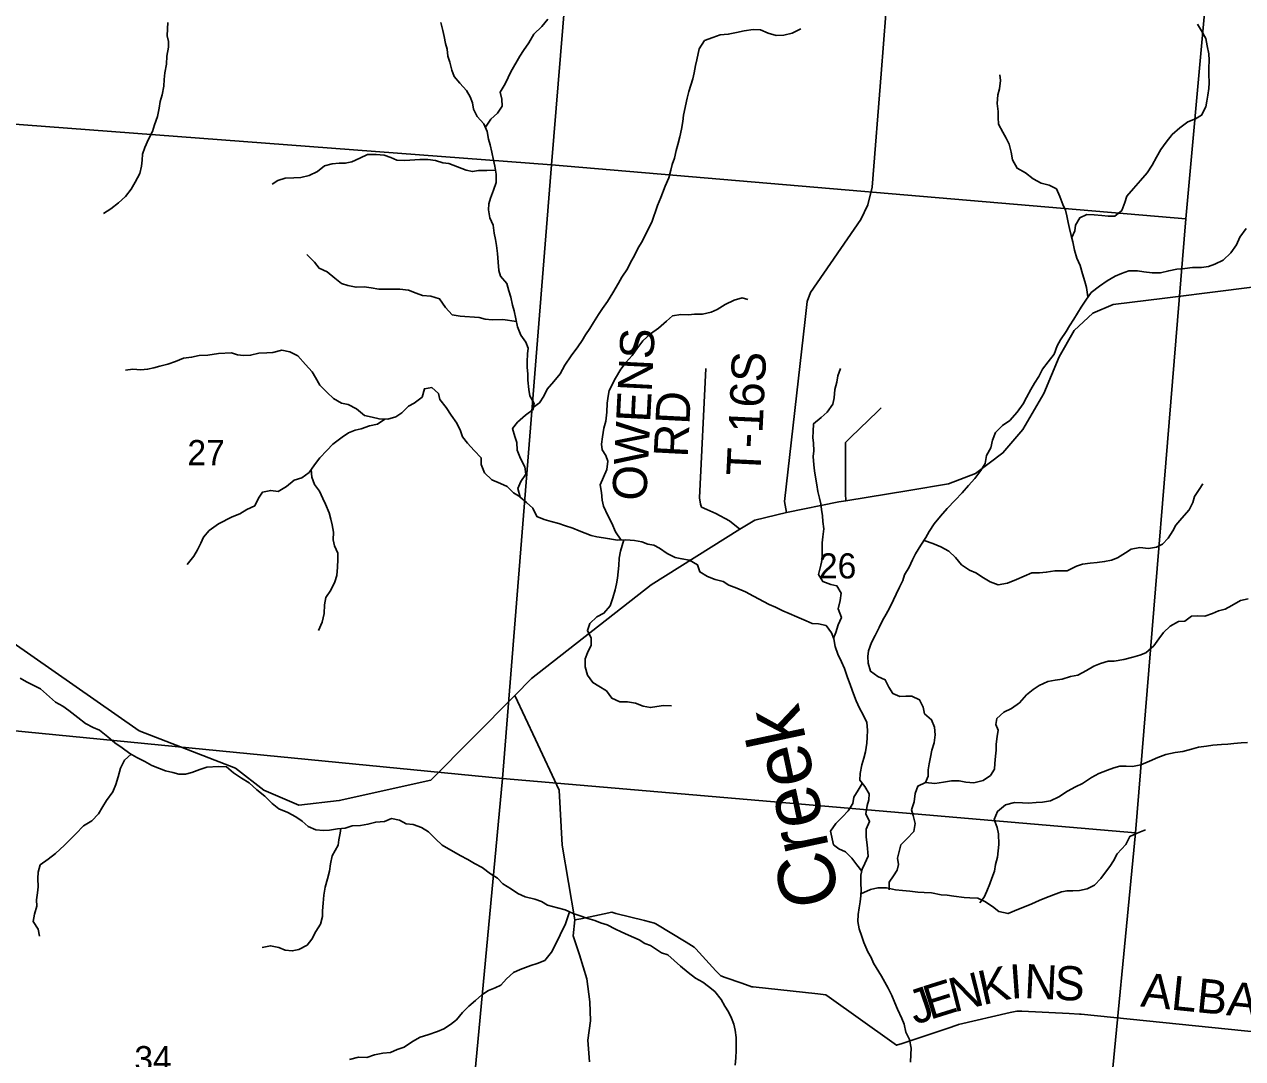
# Model space of a CAD drawing. Extents: x 1715311 to 2083412, y 146837 to 553079.
# Drawn here: x 1966796 to 1977507, y 316815 to 325907 of the extents above; entities that cross this region are included whole.
import ezdxf

# ---------------------------------------------------------------- set-up
doc = ezdxf.new("R2010")
doc.units = 0
for name, color, linetype in [('GM_X_County_Road', 7, 'Continuous'), ('GM_X_Major_River', 7, 'Continuous'), ('GM_X_Major_River_Text', 7, 'Continuous'), ('GM_X_Minor_River', 7, 'Continuous'), ('GM_X_Section', 7, 'Continuous'), ('GM_X_Section_Text', 7, 'Continuous'), ('GM_X_State_Route', 7, 'Continuous'), ('GM_X_Township_Road', 7, 'Continuous'), ('GM_X_Township_Road_Text', 7, 'Continuous')]:
    doc.layers.add(name, color=color, linetype=linetype)

msp = doc.modelspace()

# ---------------------------------------------------------------- linework, layer by layer
at = {"layer": 'GM_X_County_Road'}
for points in [[(1974373, 326323), (1974379, 326269), (1974384, 326213), (1974369, 326000), (1974328, 325473), (1974250, 324475), (1974213, 324320), (1974150, 324192), (1973708, 323550), (1973679, 323470), (1973661, 323312), (1973480, 321714), (1973497, 321615)], [(1971766, 316786), (1971750, 316978), (1971774, 317147), (1971767, 317315), (1971740, 317517), (1971678, 317727), (1971620, 317893), (1971637, 318035), (1971525, 318691), (1971498, 319176), (1971289, 319621), (1971107, 320008)]]:
    msp.add_lwpolyline(points, dxfattribs=at)
at = {"layer": 'GM_X_Major_River'}
for points in [[(1971073, 323510), (1971055, 323566), (1971037, 323628), (1970983, 323694), (1970969, 323744), (1970961, 323816), (1970956, 323893), (1970946, 323963), (1970938, 324017), (1970928, 324073), (1970918, 324143), (1970888, 324207), (1970878, 324277), (1970880, 324329), (1970894, 324379), (1970921, 324449), (1970943, 324518), (1970943, 324590), (1970933, 324660), (1970921, 324714), (1970905, 324784), (1970891, 324848), (1970877, 324898), (1970865, 324966), (1970837, 325034), (1970778, 325098), (1970744, 325162), (1970736, 325218), (1970716, 325270), (1970682, 325326), (1970624, 325390), (1970576, 325450), (1970554, 325506), (1970536, 325574), (1970520, 325628), (1970512, 325690), (1970500, 325740), (1970488, 325802), (1970475, 325853), (1970459, 325925)], [(1974206, 318695), (1974196, 318762), (1974198, 318832), (1974227, 318900), (1974195, 318968), (1974205, 319040), (1974221, 319090), (1974225, 319142), (1974185, 319206), (1974141, 319264), (1974145, 319322), (1974160, 319398), (1974176, 319456), (1974190, 319513), (1974204, 319587), (1974206, 319639), (1974208, 319703), (1974202, 319769), (1974172, 319837), (1974138, 319895), (1974108, 319959), (1974085, 320023), (1974059, 320095), (1974029, 320173), (1974007, 320245), (1973979, 320303), (1973949, 320371), (1973925, 320437), (1973913, 320506), (1973893, 320558), (1973845, 320624), (1973777, 320637), (1973723, 320641), (1973671, 320663), (1973589, 320699), (1973521, 320727), (1973465, 320751), (1973399, 320785), (1973343, 320807), (1973207, 320879), (1973135, 320919), (1973061, 320952), (1972991, 320978), (1972939, 321010), (1972871, 321026), (1972801, 321052), (1972735, 321094), (1972713, 321156), (1972645, 321196), (1972577, 321210), (1972519, 321220), (1972447, 321256), (1972381, 321302), (1972329, 321328), (1972277, 321339), (1972225, 321359), (1972160, 321371), (1972084, 321375), (1972012, 321373), (1971942, 321385), (1971888, 321393), (1971830, 321401), (1971778, 321415), (1971726, 321433), (1971674, 321456), (1971618, 321478), (1971546, 321502), (1971494, 321520), (1971428, 321536), (1971366, 321554), (1971302, 321580), (1971266, 321654), (1971210, 321704), (1971154, 321752), (1971136, 321826), (1971160, 321888), (1971206, 321952), (1971196, 322018), (1971158, 322090), (1971128, 322164), (1971125, 322232), (1971107, 322285), (1971089, 322353), (1971133, 322411), (1971203, 322473), (1971269, 322521), (1971277, 322575), (1971240, 322641), (1971232, 322697), (1971222, 322780), (1971222, 322834), (1971218, 322890), (1971216, 322940), (1971220, 323010), (1971226, 323062), (1971206, 323114), (1971160, 323174), (1971133, 323248), (1971101, 323388), (1971089, 323440), (1971073, 323510)], [(1974586, 316785), (1974590, 316851), (1974592, 316908), (1974578, 316984), (1974546, 317048), (1974532, 317118), (1974510, 317168), (1974474, 317250), (1974450, 317306), (1974422, 317370), (1974390, 317434), (1974360, 317488), (1974332, 317540), (1974263, 317653), (1974241, 317705), (1974211, 317755), (1974177, 317837), (1974159, 317887), (1974137, 317957), (1974125, 318021), (1974127, 318081), (1974137, 318139), (1974145, 318193), (1974151, 318246), (1974152, 318302), (1974150, 318352), (1974150, 318428), (1974162, 318480), (1974184, 318530), (1974214, 318596), (1974206, 318695)]]:
    msp.add_lwpolyline(points, dxfattribs=at)
at = {"layer": 'GM_X_Minor_River'}
for points in [[(1970849, 325003), (1970898, 325074), (1970956, 325126), (1970996, 325187), (1970994, 325249), (1970980, 325311), (1971024, 325385), (1971051, 325439), (1971073, 325489), (1971151, 325628), (1971185, 325678), (1971231, 325744), (1971276, 325820), (1971346, 325890), (1971398, 325953)], [(1968057, 325924), (1968055, 325868), (1968053, 325808), (1968063, 325756), (1968063, 325706), (1968050, 325628), (1968046, 325558), (1968032, 325482), (1968025, 325424), (1968021, 325364), (1968007, 325288), (1967991, 325228), (1967982, 325172), (1967966, 325098), (1967940, 325024), (1967922, 324966), (1967887, 324898), (1967855, 324825), (1967835, 324765), (1967831, 324713), (1967827, 324661), (1967810, 324595), (1967770, 324521), (1967736, 324459), (1967684, 324395), (1967624, 324337), (1967555, 324286), (1967491, 324246)], [(1971272, 322542), (1971326, 322581), (1971364, 322638), (1971394, 322700), (1971452, 322768), (1971506, 322836), (1971548, 322912), (1971603, 322993), (1971663, 323071), (1971701, 323129), (1971731, 323179), (1971769, 323233), (1971800, 323285), (1971844, 323356), (1971880, 323410), (1971924, 323472), (1971970, 323546), (1972019, 323632), (1972049, 323684), (1972099, 323757), (1972129, 323819), (1972157, 323869), (1972191, 323937), (1972231, 324005), (1972256, 324059), (1972312, 324168), (1972364, 324316), (1972392, 324386), (1972429, 324484), (1972461, 324557), (1972479, 324625), (1972493, 324675), (1972511, 324731), (1972527, 324799), (1972540, 324851), (1972560, 324919), (1972574, 324985), (1972584, 325054), (1972592, 325108), (1972622, 325258), (1972639, 325318), (1972655, 325372), (1972673, 325430), (1972685, 325480), (1972697, 325545), (1972707, 325595), (1972729, 325691), (1972776, 325765), (1972850, 325791), (1972914, 325815), (1972984, 325820), (1973058, 325836), (1973126, 325850), (1973204, 325862), (1973268, 325858), (1973336, 325830), (1973407, 325810), (1973473, 325812), (1973547, 325829), (1973623, 325869)], [(1976004, 324035), (1976031, 324091), (1976037, 324141), (1976075, 324207), (1976137, 324236), (1976201, 324232), (1976268, 324226), (1976324, 324220), (1976384, 324222), (1976444, 324272), (1976470, 324340), (1976490, 324396), (1976548, 324465), (1976609, 324535), (1976669, 324601), (1976713, 324671), (1976749, 324739), (1976789, 324808), (1976836, 324872), (1976888, 324938), (1976956, 324998), (1977026, 325050), (1977092, 325077), (1977146, 325109), (1977183, 325183), (1977191, 325233), (1977201, 325285), (1977209, 325343), (1977213, 325393), (1977209, 325469), (1977209, 325522), (1977213, 325594), (1977210, 325648), (1977196, 325720), (1977182, 325784), (1977144, 325850), (1977110, 325908)], [(1976147, 323511), (1976134, 323593), (1976120, 323647), (1976098, 323715), (1976078, 323787), (1976049, 323851), (1976029, 323921), (1976015, 323995), (1975999, 324051), (1975985, 324113), (1975973, 324165), (1975961, 324223), (1975949, 324275), (1975925, 324325), (1975899, 324395), (1975871, 324461), (1975805, 324495), (1975735, 324511), (1975665, 324549), (1975597, 324601), (1975525, 324643), (1975483, 324715), (1975471, 324783), (1975454, 324855), (1975428, 324907), (1975400, 324961), (1975362, 325029), (1975358, 325089), (1975358, 325141), (1975350, 325213), (1975354, 325289), (1975368, 325340), (1975377, 325414), (1975373, 325464)], [(1970938, 324626), (1970861, 324624), (1970789, 324623), (1970737, 324613), (1970679, 324625), (1970528, 324685), (1970474, 324689), (1970412, 324711), (1970344, 324719), (1970274, 324718), (1970142, 324710), (1970070, 324714), (1970018, 324736), (1969960, 324758), (1969888, 324762), (1969812, 324762), (1969745, 324731), (1969675, 324699), (1969617, 324687), (1969563, 324687), (1969503, 324681), (1969435, 324663), (1969373, 324614), (1969300, 324578), (1969226, 324562), (1969164, 324558), (1969088, 324554), (1969026, 324534), (1968974, 324502)], [(1977453, 323968), (1977483, 324038), (1977537, 324112)], [(1974503, 318695), (1974555, 318746), (1974617, 318812), (1974627, 318883), (1974609, 318951), (1974597, 319003), (1974618, 319073), (1974628, 319147), (1974650, 319211), (1974718, 319243), (1974742, 319297), (1974742, 319355), (1974752, 319406), (1974762, 319464), (1974775, 319528), (1974795, 319590), (1974805, 319660), (1974797, 319730), (1974773, 319794), (1974711, 319846), (1974699, 319904), (1974667, 319970), (1974599, 320002), (1974547, 320000), (1974493, 319998), (1974431, 320026), (1974395, 320080), (1974365, 320146), (1974299, 320174), (1974235, 320220), (1974215, 320292), (1974211, 320350), (1974219, 320400), (1974244, 320472), (1974276, 320534), (1974310, 320606), (1974340, 320667), (1974372, 320721), (1974402, 320775), (1974437, 320847), (1974461, 320899), (1974491, 320959), (1974519, 321018), (1974533, 321068), (1974575, 321136), (1974604, 321200), (1974632, 321252), (1974678, 321328), (1974722, 321396), (1974752, 321449), (1974796, 321515), (1974851, 321583), (1974909, 321651), (1974979, 321725), (1975041, 321790), (1975097, 321854), (1975152, 321916), (1975204, 321984), (1975242, 322048), (1975256, 322117), (1975292, 322185), (1975308, 322253), (1975333, 322319), (1975397, 322381), (1975459, 322425), (1975525, 322498), (1975577, 322572), (1975608, 322628), (1975646, 322698), (1975678, 322754), (1975716, 322811), (1975748, 322875), (1975796, 322941), (1975849, 323007), (1975877, 323081), (1975907, 323133), (1975955, 323206), (1975985, 323256), (1976023, 323316), (1976086, 323420), (1976128, 323484), (1976176, 323551), (1976248, 323607), (1976315, 323653), (1976387, 323695), (1976441, 323717), (1976507, 323740), (1976583, 323740), (1976637, 323732), (1976713, 323722), (1976785, 323724), (1976857, 323742), (1976928, 323754), (1976998, 323761), (1977066, 323769), (1977146, 323771), (1977208, 323779), (1977264, 323799), (1977336, 323835), (1977402, 323898), (1977453, 323968)], [(1971122, 323296), (1971004, 323314), (1970910, 323310), (1970848, 323316), (1970796, 323331), (1970628, 323343), (1970556, 323355), (1970500, 323419), (1970446, 323493), (1970370, 323519), (1970296, 323525), (1970242, 323545), (1970174, 323571), (1970096, 323580), (1970044, 323578), (1969913, 323578), (1969845, 323590), (1969783, 323600), (1969713, 323596), (1969641, 323612), (1969583, 323629), (1969527, 323677), (1969459, 323731), (1969387, 323765), (1969347, 323817), (1969281, 323885)], [(1972042, 321374), (1971994, 321447), (1971960, 321523), (1971927, 321589), (1971889, 321673), (1971877, 321725), (1971869, 321791), (1971859, 321859), (1971887, 321926), (1971917, 321994), (1971925, 322066), (1971907, 322116), (1971876, 322166), (1971870, 322218), (1971878, 322282), (1971890, 322358), (1971908, 322418), (1971918, 322498), (1971920, 322577), (1971928, 322639), (1971939, 322689), (1971993, 322797), (1972039, 322877), (1972087, 322937), (1972141, 322996), (1972180, 323056), (1972234, 323124), (1972300, 323188), (1972370, 323236), (1972442, 323299), (1972495, 323345), (1972569, 323357), (1972635, 323355), (1972687, 323361), (1972757, 323361), (1972833, 323378), (1972887, 323400), (1972957, 323446), (1973038, 323484), (1973106, 323502), (1973158, 323490)], [(1971154, 321753), (1971098, 321788), (1971040, 321846), (1970982, 321872), (1970906, 321902), (1970842, 321966), (1970812, 322038), (1970812, 322096), (1970750, 322162), (1970692, 322226), (1970648, 322282), (1970630, 322334), (1970598, 322402), (1970548, 322472), (1970504, 322538), (1970448, 322610), (1970436, 322662), (1970378, 322714), (1970314, 322704), (1970294, 322631), (1970224, 322577), (1970172, 322551), (1970114, 322491), (1970062, 322457), (1969993, 322437), (1969915, 322438), (1969855, 322454), (1969787, 322470), (1969715, 322528), (1969643, 322564), (1969585, 322578), (1969515, 322618), (1969457, 322672), (1969393, 322736), (1969357, 322804), (1969327, 322854), (1969269, 322916), (1969201, 322992), (1969129, 323028), (1969059, 323042), (1968981, 323023), (1968927, 323019), (1968859, 323017), (1968785, 322999), (1968723, 322995), (1968669, 323003), (1968617, 323019), (1968504, 323014)], [(1968504, 323014), (1968410, 322999), (1968334, 322997), (1968266, 322981), (1968196, 322972), (1968126, 322944), (1968058, 322920), (1967987, 322903), (1967935, 322887), (1967879, 322875), (1967821, 322871), (1967751, 322876), (1967685, 322866)], [(1973911, 320510), (1973931, 320560), (1973952, 320628), (1973980, 320692), (1973952, 320768), (1973968, 320842), (1973978, 320906), (1973940, 320970), (1973886, 320982), (1973816, 321008), (1973778, 321070), (1973798, 321152), (1973810, 321206), (1973811, 321272), (1973811, 321349), (1973815, 321401), (1973825, 321473), (1973815, 321537), (1973813, 321587), (1973805, 321643), (1973799, 321693), (1973787, 321743), (1973771, 321801), (1973762, 321859), (1973754, 321909), (1973744, 321981), (1973738, 322035), (1973732, 322108), (1973736, 322158), (1973734, 322226), (1973728, 322276), (1973730, 322328), (1973735, 322396), (1973801, 322450), (1973853, 322498), (1973905, 322567), (1973917, 322623), (1973921, 322697), (1973938, 322761), (1973948, 322817), (1973972, 322881)], [(1969965, 322437), (1969901, 322394), (1969831, 322378), (1969757, 322352), (1969705, 322340), (1969647, 322316), (1969589, 322277), (1969508, 322217), (1969456, 322161), (1969394, 322097), (1969346, 322035), (1969300, 321968), (1969237, 321922), (1969167, 321900), (1969101, 321844), (1969029, 321802), (1968963, 321810), (1968891, 321795), (1968855, 321741), (1968822, 321675), (1968752, 321643), (1968690, 321605), (1968624, 321579), (1968504, 321515)], [(1969318, 321994), (1969324, 321926), (1969347, 321862), (1969391, 321804), (1969421, 321738), (1969443, 321688), (1969475, 321612), (1969491, 321558), (1969501, 321508), (1969515, 321444), (1969511, 321376), (1969523, 321324), (1969553, 321258), (1969552, 321202), (1969548, 321136), (1969542, 321062), (1969526, 321007), (1969490, 320933), (1969446, 320869), (1969434, 320805), (1969433, 320727), (1969415, 320651), (1969383, 320579)], [(1974706, 321371), (1974784, 321342), (1974854, 321313), (1974924, 321277), (1974984, 321221), (1975036, 321157), (1975106, 321109), (1975160, 321087), (1975230, 321043), (1975288, 321005), (1975358, 320981), (1975440, 320995), (1975518, 321026), (1975585, 321056), (1975655, 321086), (1975721, 321086), (1975781, 321090), (1975857, 321104), (1975911, 321102), (1975965, 321103), (1976047, 321143), (1976100, 321161), (1976166, 321171), (1976228, 321175), (1976294, 321185), (1976354, 321197), (1976408, 321216), (1976476, 321260), (1976528, 321294), (1976602, 321308), (1976679, 321300), (1976751, 321310), (1976803, 321339), (1976851, 321391), (1976893, 321455), (1976921, 321505), (1976972, 321567), (1977036, 321639), (1977070, 321704), (1977084, 321758), (1977126, 321818), (1977156, 321868)], [(1968504, 321515), (1968421, 321459), (1968371, 321398), (1968347, 321346), (1968317, 321288), (1968285, 321232), (1968228, 321160)], [(1972067, 321375), (1972052, 321327), (1972036, 321275), (1972026, 321215), (1972022, 321149), (1972018, 321095), (1972010, 321039), (1972001, 320988), (1971991, 320936), (1971969, 320866), (1971945, 320796), (1971891, 320730), (1971829, 320700), (1971769, 320641), (1971746, 320579), (1971778, 320511), (1971778, 320449), (1971748, 320383), (1971728, 320329), (1971728, 320259), (1971748, 320187), (1971794, 320121), (1971846, 320089), (1971914, 320049), (1971960, 319983), (1972030, 319951), (1972100, 319951), (1972170, 319939), (1972236, 319913), (1972302, 319901), (1972356, 319910), (1972414, 319918), (1972486, 319916)], [(1974718, 319243), (1974800, 319233), (1974876, 319244), (1974948, 319258), (1975014, 319258), (1975072, 319246), (1975145, 319240), (1975225, 319260), (1975291, 319304), (1975325, 319359), (1975329, 319409), (1975335, 319475), (1975341, 319527), (1975339, 319579), (1975350, 319647), (1975358, 319701), (1975338, 319753), (1975346, 319805), (1975408, 319862), (1975476, 319894), (1975544, 319944), (1975607, 320012), (1975665, 320060), (1975719, 320095), (1975793, 320131), (1975859, 320141), (1975921, 320151), (1975994, 320173), (1976058, 320187), (1976134, 320228), (1976200, 320266), (1976256, 320288), (1976324, 320308), (1976378, 320310), (1976462, 320324), (1976543, 320345), (1976603, 320361), (1976655, 320381), (1976725, 320443), (1976771, 320505), (1976811, 320561), (1976870, 320618), (1976944, 320658), (1976998, 320660), (1977058, 320706), (1977112, 320708), (1977174, 320704), (1977242, 320729), (1977296, 320751), (1977353, 320767), (1977411, 320799), (1977489, 320841), (1977555, 320857)], [(1968504, 319382), (1968400, 319376), (1968338, 319358), (1968268, 319329), (1968212, 319315), (1968153, 319317), (1968101, 319329), (1968037, 319344), (1967983, 319366), (1967917, 319392), (1967854, 319428), (1967786, 319461), (1967724, 319497), (1967655, 319547), (1967591, 319590), (1967529, 319644), (1967456, 319701), (1967402, 319727), (1967334, 319761), (1967265, 319813), (1967187, 319874), (1967133, 319914), (1967070, 319948), (1967018, 319995), (1966939, 320065), (1966815, 320128), (1966759, 320160)], [(1975364, 318696), (1975362, 318790), (1975350, 318846), (1975322, 318916), (1975352, 318988), (1975421, 319046), (1975501, 319067), (1975571, 319063), (1975623, 319061), (1975693, 319065), (1975747, 319069), (1975817, 319081), (1975891, 319117), (1975966, 319166), (1976038, 319204), (1976100, 319234), (1976178, 319286), (1976244, 319320), (1976318, 319351), (1976375, 319371), (1976427, 319385), (1976483, 319385), (1976539, 319383), (1976611, 319399), (1976687, 319429), (1976761, 319462), (1976833, 319488), (1976914, 319506), (1976982, 319516), (1977058, 319536), (1977118, 319553), (1977190, 319563), (1977244, 319571), (1977322, 319575), (1977376, 319579), (1977430, 319585), (1977493, 319591), (1977549, 319595)], [(1967735, 319491), (1967676, 319439), (1967640, 319367), (1967620, 319293), (1967601, 319225), (1967575, 319160), (1967519, 319084), (1967487, 319032), (1967449, 318966), (1967389, 318904), (1967315, 318861), (1967248, 318791), (1967150, 318692)], [(1970469, 318692), (1970411, 318748), (1970349, 318808), (1970289, 318848), (1970215, 318872), (1970153, 318878), (1970095, 318910), (1970023, 318927), (1969961, 318899), (1969885, 318895), (1969816, 318875), (1969752, 318865), (1969678, 318861), (1969616, 318842), (1969548, 318834), (1969480, 318824), (1969426, 318820), (1969360, 318826), (1969290, 318854), (1969240, 318902), (1969184, 318940), (1969112, 318978), (1969034, 319010), (1968974, 319058), (1968910, 319123), (1968840, 319179), (1968772, 319239), (1968706, 319281), (1968634, 319327), (1968572, 319379), (1968504, 319382)], [(1974163, 319234), (1974127, 319176), (1974089, 319114), (1974079, 319058), (1974039, 318992), (1973990, 318941), (1973930, 318883), (1973884, 318813), (1973909, 318695)], [(1969579, 318838), (1969572, 318798), (1969560, 318738), (1969554, 318692)], [(1976479, 318696), (1976514, 318768), (1976580, 318798), (1976652, 318825)], [(1967150, 318692), (1967071, 318619), (1967005, 318569), (1966936, 318517), (1966919, 318455), (1966915, 318398), (1966919, 318324), (1966913, 318272), (1966903, 318210), (1966905, 318156), (1966885, 318086), (1966873, 318020), (1966919, 317954), (1966929, 317890)], [(1969554, 318692), (1969502, 318598), (1969488, 318528), (1969478, 318464), (1969460, 318396), (1969442, 318322), (1969428, 318252), (1969422, 318180), (1969418, 318115), (1969418, 318065), (1969400, 317997), (1969360, 317931), (1969324, 317865), (1969282, 317811), (1969208, 317773), (1969152, 317761), (1969090, 317767), (1969032, 317791), (1968961, 317807), (1968887, 317791)], [(1973044, 316757), (1973050, 316823), (1973054, 316885), (1973054, 316937), (1973054, 316999), (1973046, 317065), (1973034, 317119), (1973014, 317171), (1972988, 317225), (1972956, 317276), (1972922, 317334), (1972866, 317406), (1972812, 317450), (1972760, 317486), (1972698, 317522), (1972632, 317572), (1972566, 317628), (1972509, 317678), (1972453, 317726), (1972397, 317744), (1972301, 317808), (1972251, 317828), (1972201, 317858), (1972107, 317900), (1972043, 317928), (1971993, 317952), (1971919, 317990), (1971861, 318010), (1971811, 318028), (1971749, 318048), (1971675, 318072), (1971621, 318090), (1971551, 318122), (1971484, 318140), (1971396, 318164), (1971344, 318196), (1971284, 318216), (1971198, 318236), (1971136, 318266), (1971080, 318304), (1971004, 318350), (1970956, 318401), (1970894, 318439), (1970822, 318495), (1970754, 318529), (1970696, 318565), (1970628, 318601), (1970469, 318692)], [(1974158, 318464), (1974114, 318518), (1974071, 318576), (1974015, 318634), (1973956, 318659), (1973909, 318695)], [(1974151, 318264), (1974236, 318302), (1974300, 318316), (1974376, 318316), (1974454, 318300), (1974516, 318292), (1974580, 318286), (1974652, 318278), (1974708, 318274), (1974772, 318272), (1974856, 318256), (1974908, 318252), (1974968, 318242), (1975059, 318230), (1975109, 318228), (1975179, 318224), (1975239, 318196), (1975307, 318152), (1975365, 318108), (1975445, 318090), (1975537, 318128), (1975589, 318150), (1975655, 318176), (1975719, 318204), (1975769, 318224), (1975845, 318256), (1975914, 318280), (1975964, 318290), (1976014, 318290), (1976072, 318292), (1976140, 318306), (1976206, 318339), (1976260, 318397), (1976300, 318453), (1976338, 318503), (1976372, 318553), (1976404, 318615), (1976479, 318696)], [(1974400, 318300), (1974398, 318366), (1974438, 318422), (1974470, 318472), (1974482, 318522), (1974474, 318576), (1974503, 318695)], [(1975197, 318184), (1975235, 318234), (1975257, 318288), (1975283, 318350), (1975303, 318402), (1975325, 318464), (1975335, 318522), (1975351, 318585), (1975364, 318696)], [(1971589, 318105), (1971552, 317992), (1971524, 317940), (1971490, 317866), (1971432, 317750), (1971372, 317678), (1971304, 317651), (1971248, 317633), (1971154, 317599), (1971096, 317571), (1971036, 317517), (1970986, 317461), (1970936, 317437), (1970876, 317415), (1970819, 317377), (1970763, 317327), (1970703, 317275), (1970647, 317221), (1970595, 317156), (1970543, 317116), (1970483, 317078), (1970429, 317054), (1970343, 317024), (1970275, 317002), (1970209, 316966), (1970135, 316916), (1970075, 316896), (1970014, 316870), (1969948, 316862), (1969874, 316848), (1969806, 316826), (1969734, 316828), (1969656, 316807)]]:
    msp.add_lwpolyline(points, dxfattribs=at)
at = {"layer": 'GM_X_Section'}
for points in [[(1966301, 330486), (1971868, 329980), (1971432, 324673), (1965819, 325096)], [(1971868, 329980), (1977491, 329528), (1977007, 324197), (1971432, 324673)], [(1965819, 325096), (1971432, 324673), (1971001, 319276), (1965361, 319827)], [(1971432, 324673), (1977007, 324197), (1976565, 318800), (1971001, 319276)], [(1965361, 319827), (1971001, 319276), (1970504, 313985), (1965291, 314393), (1964871, 314425)], [(1971001, 319276), (1976565, 318800), (1976054, 313514), (1970768, 313958), (1970504, 313985)]]:
    msp.add_lwpolyline(points, close=True, dxfattribs=at)
at = {"layer": 'GM_X_State_Route'}
msp.add_lwpolyline([(1966668, 320492), (1967806, 319697), (1968653, 319368), (1968903, 319174), (1969210, 319044), (1969564, 319084), (1970369, 319262), (1971107, 320008), (1971256, 320158), (1972308, 320981), (1973085, 321470), (1973218, 321550), (1973497, 321615), (1973957, 321710), (1974017, 321719), (1974572, 321808), (1974922, 321867), (1975158, 321960), (1975399, 322140), (1975575, 322345), (1975760, 322662), (1975895, 322984), (1976027, 323217), (1976189, 323369), (1976368, 323446), (1976823, 323500), (1977335, 323564), (1977819, 323625)], dxfattribs=at)
at = {"layer": 'GM_X_Township_Road'}
for points in [[(1973085, 321470), (1972996, 321542), (1972875, 321606), (1972797, 321641), (1972750, 321663), (1972741, 321689), (1972732, 321745), (1972789, 322881)], [(1974017, 321719), (1974016, 321784), (1974016, 322204), (1974016, 322231), (1974063, 322277), (1974297, 322505), (1974330, 322537)], [(1978988, 316909), (1976087, 317206), (1976074, 317207), (1975983, 317211), (1975567, 317231), (1975523, 317233), (1975464, 317220), (1975008, 317114), (1975002, 317113), (1974909, 317081), (1974514, 316949), (1974465, 316932), (1974422, 316963), (1973871, 317355), (1973842, 317376), (1973773, 317383), (1973204, 317445), (1973192, 317446), (1973105, 317477), (1972958, 317529), (1972918, 317543), (1972876, 317588), (1972700, 317780), (1972685, 317796), (1972614, 317839), (1972347, 318000), (1972337, 318006), (1972247, 318029), (1971995, 318092), (1971960, 318101), (1971893, 318087), (1971689, 318045), (1971637, 318035)]]:
    msp.add_lwpolyline(points, dxfattribs=at)

# ---------------------------------------------------------------- texts
at = {"layer": 'GM_X_Major_River_Text'}
msp.add_text('Creek', height=500.1, rotation=101.999, dxfattribs=at).set_placement((1973972, 318200))
at = {"layer": 'GM_X_Section_Text'}
for s, p in [('27', (1968230, 322032)), ('26', (1973782, 321036)), ('34', (1967763, 316704))]:
    msp.add_text(s, height=221, rotation=0, dxfattribs=at).set_placement(p)
at = {"layer": 'GM_X_Township_Road_Text'}
for s, rotation, p in [('OWENS', 87.1081, (1972263, 321714)), ('T-16S', 87.2469, (1973267, 321932)), ('RD', 87.0388, (1972628, 322096)), ('K', 12.5845, (1975222, 317284)), ('I', 4.094, (1975468, 317340)), ('N', 357.1138, (1975582, 317348)), ('S', 356.9243, (1975845, 317335)), ('E', 17.3412, (1974758, 317155)), ('N', 14.0822, (1974968, 317220)), ('ALBAN', 354.1935, (1976604, 317274)), ('J', 18.6099, (1974627, 317110))]:
    msp.add_text(s, height=300, rotation=rotation, dxfattribs=at).set_placement(p)

doc.saveas('drawing.dxf')
